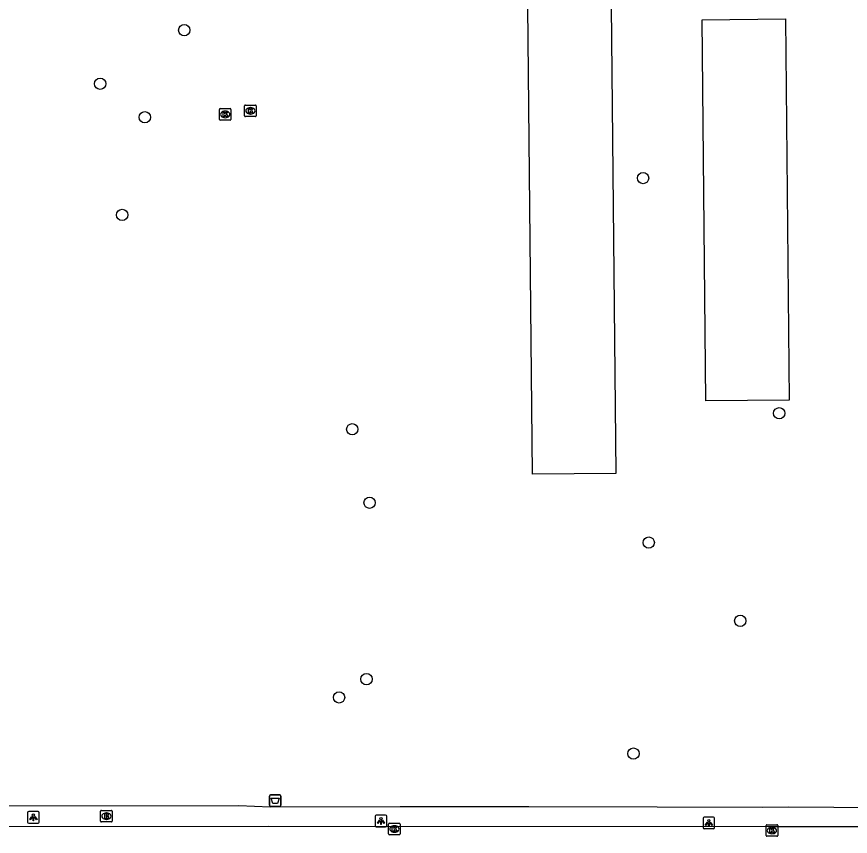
# Model space of a CAD drawing. Extents: x 161477 to 163040, y 383680 to 384868.
# Drawn here: x 162259.1 to 162331, y 384562.5 to 384633.3 of the extents above; entities that cross this region are included whole.
import ezdxf

# ---------------------------------------------------------------- set-up
doc = ezdxf.new("R2010")
doc.units = 0
for name, color, linetype in [('IMGEO_Afvalbak', 7, 'Continuous'), ('IMGEO_Boom', 7, 'Continuous'), ('IMGEO_Brandkraan', 7, 'Continuous'), ('IMGEO_Kolk', 7, 'Continuous'), ('IMGEO_Lichtpunt', 7, 'Continuous'), ('IMGEO_Pand_vergunning_verleend', 7, 'Continuous'), ('IMGEO_Rijbaan_lokaal_open', 7, 'Continuous'), ('IMGEO_Voetpad_open', 7, 'Continuous')]:
    doc.layers.add(name, color=color, linetype=linetype)

msp = doc.modelspace()

# ---------------------------------------------------------------- linework, layer by layer
at = {"layer": 'IMGEO_Afvalbak'}
for p, q in [((162280.875, 384565.22), (162280.875, 384566.02)), ((162280.875, 384566.02), (162280.875, 384565.22)), ((162280.975, 384566.12), (162281.765, 384566.12)), ((162281.765, 384566.12), (162280.975, 384566.12)), ((162281.865, 384566.02), (162281.865, 384565.22)), ((162281.865, 384565.22), (162281.865, 384566.02)), ((162281.765, 384565.12), (162280.975, 384565.12)), ((162280.975, 384565.12), (162281.765, 384565.12))]:
    msp.add_line(p, q, dxfattribs=at)
msp.add_lwpolyline([(162281.018, 384565.834), (162281.722, 384565.834), (162281.573, 384565.364), (162281.167, 384565.364), (162281.018, 384565.834)], dxfattribs=at)
for centre, start, end in [((162280.975, 384566.02), 90, 180), ((162280.975, 384566.02), 90, 180), ((162281.765, 384566.02), 0, 90), ((162281.765, 384566.02), 360, 90), ((162280.975, 384565.22), 180, 270), ((162280.975, 384565.22), 180, 270), ((162281.765, 384565.22), 270, 0), ((162281.765, 384565.22), 270, 0)]:
    msp.add_arc(centre, 0.1, start, end, dxfattribs=at)
at = {"layer": 'IMGEO_Boom'}
for centre in [(162273.516, 384632.134), (162266.261, 384627.51), (162270.117, 384624.617), (162313.12, 384619.37), (162268.156, 384616.186), (162324.87, 384599.06), (162288.02, 384597.68), (162289.52, 384591.34), (162313.61, 384587.9), (162321.51, 384581.14), (162289.25, 384576.11), (162286.88, 384574.53), (162312.29, 384569.68)]:
    msp.add_circle(centre, 0.489, dxfattribs=at)
at = {"layer": 'IMGEO_Brandkraan'}
for p, q in [((162266.374, 384564.78), (162267.226, 384564.78)), ((162266.299, 384563.854), (162266.299, 384564.706)), ((162266.787, 384564.56), (162266.812, 384564.56)), ((162267.3, 384564.706), (162267.3, 384563.854)), ((162267.226, 384563.78), (162266.374, 384563.78)), ((162266.81, 384564), (162266.785, 384564))]:
    msp.add_line(p, q, dxfattribs=at)
for points in [[(162266.374, 384564.78), (162267.226, 384564.78)], [(162266.299, 384563.854), (162266.299, 384564.706)], [(162266.647, 384564.48), (162266.647, 384564.08), (162266.86, 384564.08)], [(162266.878, 384564.48), (162266.647, 384564.48)], [(162266.826, 384564.399), (162266.772, 384564.399), (162266.772, 384564.323)], [(162266.772, 384564.323), (162266.825, 384564.323)], [(162266.834, 384564.247), (162266.772, 384564.247), (162266.772, 384564.166)], [(162266.772, 384564.166), (162266.834, 384564.166)], [(162267.3, 384564.706), (162267.3, 384563.854)], [(162267.226, 384563.78), (162266.374, 384563.78)]]:
    msp.add_lwpolyline(points, dxfattribs=at)
for centre, radius, start, end in [((162266.376, 384564.704), 0.0765, 91.55205, 178.44795), ((162266.376, 384564.704), 0.0765, 91.55205, 178.44795), ((162267.224, 384564.704), 0.0765, 1.55205, 88.44795), ((162267.224, 384564.704), 0.0765, 1.55205, 88.44795), ((162266.827, 384564.361), 0.0379, 267.82845, 90.93552), ((162266.835, 384564.206), 0.0404, 269.87594, 90.50774), ((162266.866, 384564.331), 0.251, 268.66757, 293.53466), ((162266.882, 384564.335), 0.145, 59.4692, 91.53667), ((162266.907, 384564.382), 0.0922, 285.51372, 58.15012), ((162266.912, 384564.19), 0.105, 301.31148, 78.98903), ((162266.376, 384563.856), 0.0765, 181.55205, 268.44795), ((162266.376, 384563.856), 0.0765, 181.55205, 268.44795), ((162267.224, 384563.856), 0.0765, 271.55205, 358.44795), ((162267.224, 384563.856), 0.0765, 271.55205, 358.44795)]:
    msp.add_arc(centre, radius, start, end, dxfattribs=at)
for centre, major_axis, ratio, start_param, end_param in [((162266.786, 384564.28), (-0.387, 0.002), 0.722429, 4.712389, 7.853982), ((162266.811, 384564.28), (-0.39, 0.002), 0.717154, 1.570796, 4.712389)]:
    msp.add_ellipse(centre, major_axis=major_axis, ratio=ratio, start_param=start_param, end_param=end_param, dxfattribs=at)
at = {"layer": 'IMGEO_Kolk'}
for p, q in [((162276.55, 384624.431), (162276.55, 384625.283)), ((162276.625, 384625.357), (162277.477, 384625.357)), ((162277.551, 384625.283), (162277.551, 384624.431)), ((162278.73, 384624.742), (162278.73, 384625.594)), ((162278.805, 384625.668), (162279.657, 384625.668)), ((162279.218, 384625.448), (162279.243, 384625.448)), ((162279.731, 384625.594), (162279.731, 384624.742)), ((162277.061, 384624.577), (162277.036, 384624.577)), ((162277.038, 384625.137), (162277.063, 384625.137)), ((162279.657, 384624.668), (162278.805, 384624.668)), ((162279.241, 384624.888), (162279.216, 384624.888)), ((162277.477, 384624.357), (162276.625, 384624.357)), ((162291.155, 384562.745), (162291.155, 384563.597)), ((162291.23, 384563.671), (162292.082, 384563.671)), ((162291.643, 384563.451), (162291.668, 384563.451)), ((162292.156, 384563.597), (162292.156, 384562.745)), ((162323.737, 384562.615), (162323.737, 384563.467)), ((162323.812, 384563.541), (162324.664, 384563.541)), ((162324.225, 384563.321), (162324.25, 384563.321)), ((162324.738, 384563.467), (162324.738, 384562.615)), ((162292.082, 384562.671), (162291.23, 384562.671)), ((162291.666, 384562.891), (162291.641, 384562.891)), ((162324.248, 384562.761), (162324.223, 384562.761)), ((162324.664, 384562.541), (162323.812, 384562.541))]:
    msp.add_line(p, q, dxfattribs=at)
for points in [[(162276.55, 384624.431), (162276.55, 384625.283)], [(162276.625, 384625.357), (162277.477, 384625.357)], [(162277.551, 384625.283), (162277.551, 384624.431)], [(162278.73, 384624.742), (162278.73, 384625.594)], [(162278.805, 384625.668), (162279.657, 384625.668)], [(162279.051, 384625.368), (162279.174, 384625.368), (162279.174, 384625.217), (162279.304, 384625.368), (162279.468, 384625.368), (162279.322, 384625.217), (162279.475, 384624.968), (162279.323, 384624.968), (162279.238, 384625.132), (162279.174, 384625.065), (162279.174, 384624.968), (162279.051, 384624.968), (162279.051, 384625.368)], [(162279.731, 384625.594), (162279.731, 384624.742)], [(162276.871, 384625.057), (162276.994, 384625.057), (162276.994, 384624.906), (162277.124, 384625.057), (162277.288, 384625.057), (162277.142, 384624.906), (162277.295, 384624.657), (162277.143, 384624.657), (162277.058, 384624.821), (162276.994, 384624.754), (162276.994, 384624.657), (162276.871, 384624.657), (162276.871, 384625.057)], [(162279.657, 384624.668), (162278.805, 384624.668)], [(162277.477, 384624.357), (162276.625, 384624.357)], [(162291.155, 384562.745), (162291.155, 384563.597)], [(162291.23, 384563.671), (162292.082, 384563.671)], [(162291.476, 384563.371), (162291.599, 384563.371), (162291.599, 384563.22), (162291.729, 384563.371), (162291.893, 384563.371), (162291.747, 384563.22), (162291.9, 384562.971), (162291.748, 384562.971), (162291.663, 384563.135), (162291.599, 384563.068), (162291.599, 384562.971), (162291.476, 384562.971), (162291.476, 384563.371)], [(162292.156, 384563.597), (162292.156, 384562.745)], [(162323.737, 384562.615), (162323.737, 384563.467)], [(162323.812, 384563.541), (162324.664, 384563.541)], [(162324.738, 384563.467), (162324.738, 384562.615)], [(162292.082, 384562.671), (162291.23, 384562.671)], [(162324.058, 384563.241), (162324.181, 384563.241), (162324.181, 384563.09), (162324.311, 384563.241), (162324.475, 384563.241), (162324.329, 384563.09), (162324.482, 384562.841), (162324.33, 384562.841), (162324.245, 384563.005), (162324.181, 384562.938), (162324.181, 384562.841), (162324.058, 384562.841), (162324.058, 384563.241)], [(162324.664, 384562.541), (162323.812, 384562.541)]]:
    msp.add_lwpolyline(points, dxfattribs=at)
for centre, start, end in [((162276.627, 384625.281), 91.55205, 178.44795), ((162276.627, 384625.281), 91.55205, 178.44795), ((162277.475, 384625.281), 1.55205, 88.44795), ((162277.475, 384625.281), 1.55205, 88.44795), ((162278.807, 384625.592), 91.55205, 178.44795), ((162278.807, 384625.592), 91.55205, 178.44795), ((162279.655, 384625.592), 1.55205, 88.44795), ((162279.655, 384625.592), 1.55205, 88.44795), ((162278.807, 384624.744), 181.55205, 268.44795), ((162278.807, 384624.744), 181.55205, 268.44795), ((162279.655, 384624.744), 271.55205, 358.44795), ((162279.655, 384624.744), 271.55205, 358.44795), ((162276.627, 384624.433), 181.55205, 268.44795), ((162276.627, 384624.433), 181.55205, 268.44795), ((162277.475, 384624.433), 271.55205, 358.44795), ((162277.475, 384624.433), 271.55205, 358.44795), ((162291.232, 384563.595), 91.55205, 178.44795), ((162291.232, 384563.595), 91.55205, 178.44795), ((162292.08, 384563.595), 1.55205, 88.44795), ((162292.08, 384563.595), 1.55205, 88.44795), ((162323.814, 384563.465), 91.55205, 178.44795), ((162323.814, 384563.465), 91.55205, 178.44795), ((162324.662, 384563.465), 1.55205, 88.44795), ((162324.662, 384563.465), 1.55205, 88.44795), ((162291.232, 384562.747), 181.55205, 268.44795), ((162291.232, 384562.747), 181.55205, 268.44795), ((162292.08, 384562.747), 271.55205, 358.44795), ((162292.08, 384562.747), 271.55205, 358.44795), ((162323.814, 384562.617), 181.55205, 268.44795), ((162323.814, 384562.617), 181.55205, 268.44795), ((162324.662, 384562.617), 271.55205, 358.44795), ((162324.662, 384562.617), 271.55205, 358.44795)]:
    msp.add_arc(centre, 0.0765, start, end, dxfattribs=at)
for centre, major_axis, ratio, start_param, end_param in [((162279.217, 384625.168), (-0.387, 0.002), 0.722429, 4.712389, 7.853982), ((162279.242, 384625.168), (-0.39, 0.002), 0.717154, 1.570796, 4.712389), ((162277.037, 384624.857), (-0.387, 0.002), 0.722429, 4.712389, 7.853982), ((162277.062, 384624.857), (-0.39, 0.002), 0.717154, 1.570796, 4.712389), ((162291.642, 384563.171), (-0.387, 0.002), 0.722429, 4.712389, 7.853982), ((162291.667, 384563.171), (-0.39, 0.002), 0.717154, 1.570796, 4.712389), ((162324.224, 384563.041), (-0.387, 0.002), 0.722429, 4.712389, 7.853982), ((162324.249, 384563.041), (-0.39, 0.002), 0.717154, 1.570796, 4.712389)]:
    msp.add_ellipse(centre, major_axis=major_axis, ratio=ratio, start_param=start_param, end_param=end_param, dxfattribs=at)
at = {"layer": 'IMGEO_Lichtpunt'}
for p, q in [((162259.997, 384564.583), (162259.997, 384563.776)), ((162259.997, 384564.583), (162259.997, 384563.776)), ((162260.899, 384564.678), (162260.091, 384564.678)), ((162260.899, 384564.678), (162260.091, 384564.678)), ((162260.993, 384563.776), (162260.993, 384564.583)), ((162260.993, 384563.776), (162260.993, 384564.583)), ((162289.998, 384564.275), (162289.998, 384563.468)), ((162289.998, 384564.275), (162289.998, 384563.468)), ((162290.9, 384564.37), (162290.092, 384564.37)), ((162290.9, 384564.37), (162290.092, 384564.37)), ((162290.994, 384563.468), (162290.994, 384564.275)), ((162290.994, 384563.468), (162290.994, 384564.275)), ((162318.297, 384564.103), (162318.297, 384563.296)), ((162318.297, 384564.103), (162318.297, 384563.296)), ((162319.199, 384564.198), (162318.391, 384564.198)), ((162319.199, 384564.198), (162318.391, 384564.198)), ((162319.293, 384563.296), (162319.293, 384564.103)), ((162319.293, 384563.296), (162319.293, 384564.103)), ((162260.091, 384563.682), (162260.899, 384563.682)), ((162260.091, 384563.682), (162260.899, 384563.682)), ((162290.092, 384563.374), (162290.9, 384563.374)), ((162290.092, 384563.374), (162290.9, 384563.374)), ((162318.391, 384563.202), (162319.199, 384563.202)), ((162318.391, 384563.202), (162319.199, 384563.202))]:
    msp.add_line(p, q, dxfattribs=at)
for points in [[(162260.371, 384564.247), (162260.41, 384564.219), (162260.222, 384563.957), (162260.184, 384563.984), (162260.371, 384564.247)], [(162260.473, 384564.199), (162260.52, 384564.199), (162260.52, 384563.877), (162260.473, 384563.877), (162260.473, 384564.199)], [(162260.583, 384564.219), (162260.621, 384564.246), (162260.808, 384563.984), (162260.769, 384563.956), (162260.583, 384564.219)], [(162290.372, 384563.939), (162290.411, 384563.911), (162290.223, 384563.649), (162290.185, 384563.676), (162290.372, 384563.939)], [(162290.474, 384563.891), (162290.521, 384563.891), (162290.521, 384563.569), (162290.474, 384563.569), (162290.474, 384563.891)], [(162290.584, 384563.911), (162290.622, 384563.938), (162290.809, 384563.676), (162290.77, 384563.648), (162290.584, 384563.911)], [(162318.671, 384563.767), (162318.71, 384563.739), (162318.522, 384563.477), (162318.484, 384563.504), (162318.671, 384563.767)], [(162318.773, 384563.719), (162318.82, 384563.719), (162318.82, 384563.397), (162318.773, 384563.397), (162318.773, 384563.719)], [(162318.883, 384563.739), (162318.921, 384563.766), (162319.108, 384563.504), (162319.069, 384563.476), (162318.883, 384563.739)]]:
    msp.add_lwpolyline(points, dxfattribs=at)
for centre in [(162260.496, 384564.381), (162290.497, 384564.073), (162318.796, 384563.901)]:
    msp.add_circle(centre, 0.0994, dxfattribs=at)
for centre, start, end in [((162260.091, 384564.583), 90, 180), ((162260.091, 384564.583), 90, 180), ((162260.899, 384564.583), 0, 90), ((162260.899, 384564.583), 0, 90), ((162290.092, 384564.275), 90, 180), ((162290.092, 384564.275), 90, 180), ((162290.9, 384564.275), 0, 90), ((162290.9, 384564.275), 0, 90), ((162318.391, 384564.103), 90, 180), ((162318.391, 384564.103), 90, 180), ((162319.199, 384564.103), 0, 90), ((162319.199, 384564.103), 0, 90), ((162260.091, 384563.776), 180, 270), ((162260.091, 384563.776), 180, 270), ((162260.899, 384563.776), 270, 0), ((162260.899, 384563.776), 270, 360), ((162290.092, 384563.468), 180, 270), ((162290.092, 384563.468), 180, 270), ((162290.9, 384563.468), 270, 0), ((162290.9, 384563.468), 270, 360), ((162318.391, 384563.296), 180, 270), ((162318.391, 384563.296), 180, 270), ((162319.199, 384563.296), 270, 0), ((162319.199, 384563.296), 270, 360)]:
    msp.add_arc(centre, 0.0946, start, end, dxfattribs=at)
at = {"layer": 'IMGEO_Pand_vergunning_verleend'}
for points in [[(162303.004, 384651.49), (162310.194, 384651.56), (162310.755, 384593.87), (162303.565, 384593.8), (162303.004, 384651.49)], [(162318.221, 384633.034), (162325.411, 384633.104), (162325.731, 384600.193), (162318.541, 384600.123), (162318.221, 384633.034)]]:
    msp.add_lwpolyline(points, dxfattribs=at)
at = {"layer": 'IMGEO_Rijbaan_lokaal_open'}
msp.add_lwpolyline([(162201.939, 384563.398), (162202.344, 384563.388), (162244.223, 384563.417), (162256.404, 384563.403), (162280.802, 384563.418), (162324.077, 384563.395), (162328.737, 384563.403), (162335.416, 384563.375), (162337.827, 384563.382), (162378.46, 384563.331), (162390.282, 384563.302), (162403.79, 384563.316), (162422.555, 384563.293)], dxfattribs=at)
at = {"layer": 'IMGEO_Voetpad_open'}
msp.add_lwpolyline([(162202.222, 384565.145), (162213.726, 384565.183), (162220.159, 384565.19), (162220.163, 384567.103), (162222.162, 384567.106), (162222.17, 384565.191), (162244.407, 384565.173), (162278.22, 384565.198), (162280.934, 384565.089), (162292.143, 384565.115), (162295.86, 384565.102), (162303.246, 384565.122), (162314.339, 384565.101), (162323.467, 384565.049), (162325.655, 384565.081), (162329.59, 384565.058), (162335.842, 384565.021)], dxfattribs=at)

doc.saveas('drawing.dxf')
